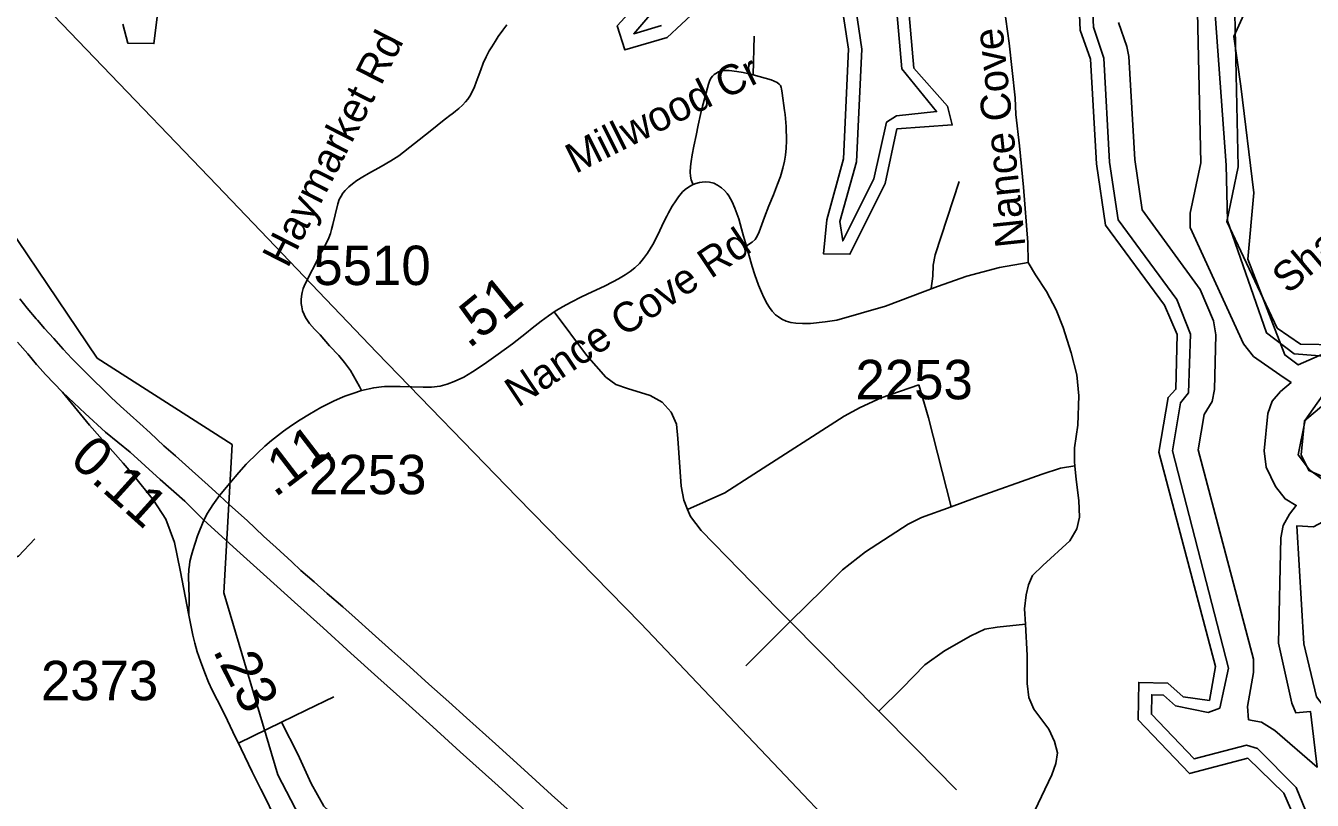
# Model space of a CAD drawing. Extents: x 1383679 to 1536984, y 460658 to 651027.
# Drawn here: x 1414038 to 1418114, y 582892 to 585348 of the extents above; entities that cross this region are included whole.
import ezdxf

# ---------------------------------------------------------------- set-up
doc = ezdxf.new("R2010")
doc.units = 0
for name, color, linetype in [('Exist Boundary Political City Limit New', 7, 'Continuous'), ('Exist Hydrographic Buffer Line', 7, 'Continuous'), ('Exist Hydrographic Lake Shore', 7, 'Continuous'), ('Exist Road Non-System Type 51', 7, 'Continuous'), ('Exist Road Non-System Type 51 Label', 7, 'Continuous'), ('Exist Road Primary Interstate Ramp 1 Lane Attributed', 7, 'Continuous'), ('Exist Road Primary NC UnDivided 4 Lane Attributed', 7, 'Continuous'), ('Exist Road Secondary Mileage Hundredths English Label', 7, 'Continuous'), ('Exist Road Secondary Type 51 Attributed', 7, 'Continuous'), ('Exist Road Secondary Type 51 Label', 7, 'Continuous'), ('Exist Road Secondary Type 51 Number Label', 7, 'Continuous'), ('Exist Utilities Electrical Transmission Line', 7, 'Continuous'), ('Map Preparation Boundary City Limit Buffer Line', 7, 'Continuous')]:
    doc.layers.add(name, color=color, linetype=linetype)

msp = doc.modelspace()

# ---------------------------------------------------------------- linework, layer by layer
at = {"layer": 'Exist Boundary Political City Limit New'}
for points in [[(1418356.8, 584398.7), (1418069.8, 584272.1), (1418027.6, 584304), (1417910.5, 584607.5), (1417929.2, 584817.8), (1417888.2, 585156.1), (1417865.9, 585314.1), (1417918.9, 585431.2), (1418207.8, 585480.1)], [(1413854.6, 584900.5), (1414264.6, 584293.4), (1414691.9, 584019.8), (1414666.2, 583549.6), (1414836.8, 582972.1), (1415041.9, 582578.8), (1415827.9, 580894.3), (1416380, 579815.8), (1416969.5, 578721.4), (1417624.5, 577453.4), (1418270.8, 578095.2), (1418353.6, 578177.2), (1418574.6, 578320.2), (1419005.1, 578502.6), (1419403.4, 578708.9)]]:
    msp.add_lwpolyline(points, dxfattribs=at)
at = {"layer": 'Exist Hydrographic Buffer Line'}
for points in [[(1416718.5, 586296.6), (1416814.4, 585211.4), (1416923.9, 585075.5), (1416797.4, 585062.3), (1416765.7, 585042.4), (1416725.3, 584862.5), (1416626.8, 584665.5), (1416617.8, 584727.3), (1416669.9, 584916.7), (1416687.3, 585273.1), (1416649.9, 585524.6)], [(1418122.4, 582787.9), (1418063.1, 582932.5), (1417940.3, 583056), (1417905.4, 583066.6), (1417739.9, 583023.2), (1417604.7, 583164.9), (1417605.7, 583226.5), (1417642.8, 583225.7), (1417680.8, 583191.9), (1417784.9, 583170.6), (1417821, 583184.5), (1417848.7, 583311.3), (1417671.3, 583999.9), (1417696.8, 584152.4), (1417722, 584183.4), (1417728.4, 584370), (1417685.1, 584479.5), (1417499.5, 584732.6), (1417472.1, 584915.3), (1417453.4, 585245.4), (1417421, 585343.2), (1417398.3, 585846.6)], [(1416052, 585348.4), (1415964.6, 585322.4), (1416246.8, 585652.5)], [(1418223.3, 585616.4), (1417981.9, 585589.7), (1417849.4, 585521.9), (1417799.1, 585486.5), (1417841.2, 584905.8), (1417845.3, 584728.9), (1417969.2, 584373.7), (1418056.6, 584307.2), (1418178.2, 584298.2)], [(1417748.4, 585486.6), (1417761.1, 584913.1), (1417727.8, 584753.3), (1417727.1, 584708.1), (1417896.9, 584339.5), (1417928.3, 584298.9), (1418011.4, 584241.2), (1418047.2, 584216.9), (1418013.7, 584188.4), (1417987.4, 584156.9), (1417973.2, 584117.8), (1417961.9, 584000), (1417968.6, 583947.8), (1417997.3, 583887), (1418028.2, 583847.3), (1418063.3, 583826.8), (1418042.4, 583799.1), (1418021.6, 583763), (1418014.4, 583724.5), (1418007.4, 583389.8), (1418049.8, 583200.3), (1418062.4, 583169), (1418108.4, 583173.8), (1418129.8, 582997), (1417996, 583113.4), (1417953.4, 583140), (1417912.4, 583147.3)], [(1417912.4, 583147.3), (1417908.6, 583189.4), (1417927.6, 583297.5), (1417927.6, 583339), (1417753, 584003.6), (1417771.5, 584114.7), (1417797.2, 584156), (1417804.3, 584194.3), (1417808.3, 584368.2), (1417801.2, 584412), (1417758.6, 584511.2), (1417575.7, 584764.1), (1417551.8, 584923.5), (1417533.3, 585250), (1417526.8, 585282.4), (1417500.4, 585358.4)], [(1418186, 584229.8), (1418091.4, 584097)], [(1418091.4, 584097), (1418069.9, 583987.1), (1418105.3, 583939.2)], [(1418105.3, 583939.2), (1418252.2, 583831.3), (1418118.6, 583758.7), (1418065.1, 583762), (1418087.4, 583388.1), (1418127.5, 583219.4), (1418162.6, 583175), (1418214.9, 582989.8), (1418384.9, 582816.7), (1418381.6, 582676.7), (1418317.5, 582562), (1418264.4, 582292.1)]]:
    msp.add_lwpolyline(points, dxfattribs=at)
at = {"layer": 'Exist Hydrographic Lake Shore'}
for points in [[(1416608.4, 585516.8), (1416645.4, 585273.1), (1416629.4, 584925.5), (1416576.4, 584732.8), (1416565.4, 584624.8), (1416649.4, 584623.1), (1416761.5, 584847.3), (1416798.5, 585020.6), (1416973.4, 585033.5), (1416958.4, 585092.8), (1416852.4, 585213.1), (1416756.4, 586298.3)], [(1417356.4, 585843), (1417379.4, 585333.8), (1417411.5, 585241.3), (1417430.4, 584909.4), (1417459.5, 584715.1), (1417646.5, 584461.9), (1417686.4, 584369.1), (1417682.5, 584195.3), (1417657.4, 584169.5), (1417628.4, 583996.2), (1417807.4, 583316.4), (1417788.5, 583208.4), (1417705.4, 583220), (1417656.4, 583263.6), (1417564.5, 583265.4), (1417562.5, 583147.3), (1417725.4, 582976.6), (1417910.5, 583025.4), (1418024.5, 582914.8), (1418080.5, 582785.6), (1418083.4, 582496.8), (1418178.5, 582252)], [(1416219.4, 585682.1), (1415912.4, 585346.9), (1415936.4, 585270.9), (1416070.4, 585310.9), (1416342.4, 585564.7)], [(1418194.5, 584336), (1418077.4, 584338.3), (1418003.5, 584389), (1417843.4, 584727.1), (1417879.4, 584900.3), (1417866.4, 585484.8), (1417984.4, 585548.1), (1418235.4, 585575.9)], [(1414345.4, 585352.2), (1414361.4, 585292.8), (1414444.5, 585291.1), (1414473.5, 585526.9)], [(1418284.5, 583858.2), (1418103.4, 583937.4), (1418079.4, 583987.1), (1418089.5, 584095.2), (1418225.4, 584210.6)]]:
    msp.add_lwpolyline(points, dxfattribs=at)
at = {"layer": 'Exist Road Non-System Type 51'}
for p, q in [((1416343.4, 585191.8), (1416346.4, 585314.9)), ((1416319.6, 583318.4), (1416459.8, 583458.8)), ((1416741.1, 583174.8), (1416459.8, 583458.8)), ((1414712.4, 583073.3), (1414848.5, 583139.3))]:
    msp.add_line(p, q, dxfattribs=at)
for points in [[(1417214.4, 584596.8), (1417213.5, 584660.3), (1417199.2, 584836.2), (1417186.8, 584966.5), (1417175.6, 585066), (1417173, 585119.1), (1417153.8, 585292.5), (1417137.9, 585407), (1417123.1, 585513.6), (1417107.2, 585579.3), (1417083.5, 585656.3), (1417049.8, 585726.5), (1417027.6, 585781.3), (1417000.4, 585847.1), (1416976.1, 585907.7), (1416955.4, 585962), (1416934.6, 586015.3), (1416914.6, 586063.2)], [(1416152.9, 584843.8), (1416146.9, 584858.7), (1416144.8, 584870.6), (1416143.8, 584883.4), (1416144.8, 584901.2), (1416146.4, 584917.6), (1416150, 584938.6), (1416155.4, 584965.8), (1416162.4, 585000.2), (1416169.1, 585032.8), (1416176.2, 585066), (1416182.9, 585092.7), (1416189.5, 585119.1), (1416198.5, 585151.2), (1416201.9, 585162.6), (1416204.9, 585171.8), (1416207, 585177.2), (1416209.5, 585182.1), (1416214, 585187.8), (1416219.1, 585192.7), (1416224.6, 585196.6), (1416233.5, 585201.5), (1416241.2, 585204), (1416251.8, 585205.8), (1416260.1, 585206.2), (1416266.4, 585205.8), (1416291.1, 585202.9), (1416311.1, 585199.7), (1416329, 585195.7), (1416343.4, 585191.8)], [(1416343.4, 585191.8), (1416381, 585181.7), (1416399.4, 585175.8), (1416409.8, 585171.8), (1416419.2, 585167.6), (1416425.5, 585162.6), (1416429.8, 585157.8), (1416431.8, 585152.4), (1416432.9, 585147.8), (1416434.9, 585134.4), (1416442.5, 585078.9), (1416444.8, 585066), (1416447, 585027.8), (1416448.2, 584983.2), (1416447, 584959.4), (1416445.1, 584936.9), (1416441.9, 584918.6), (1416436.6, 584896.1), (1416429, 584869.8), (1416420.2, 584845.8), (1416407, 584812.1), (1416392.6, 584776.5), (1416379, 584740.3), (1416362.1, 584693.8), (1416355.6, 584680.2), (1416348.8, 584670.2), (1416340.1, 584661.9), (1416321.4, 584649.4)], [(1416906.9, 584514.3), (1416912, 584553.2), (1416913, 584589), (1416920, 584621.8), (1416995.6, 584853.8)], [(1417362.2, 583952.1), (1417361.1, 583965.1), (1417361.1, 584009.3), (1417371.4, 584080.8), (1417374.8, 584174.4), (1417367.9, 584240.8), (1417350.9, 584310.6), (1417325.4, 584390.6), (1417303.2, 584446.8), (1417272.6, 584504.6), (1417237.2, 584557.9), (1417214.4, 584596.8)], [(1416135.1, 583814.4), (1416123.5, 583843.7), (1416115.1, 583887.8), (1416104.6, 584038.7), (1416100.4, 584084.8), (1416083.6, 584122.6), (1416054.4, 584154), (1416016.6, 584175), (1415945.2, 584198), (1415907.5, 584210.6), (1415876.1, 584233.7), (1415815.2, 584302.9), (1415712.6, 584440.6)], [(1416135.1, 583814.4), (1416253.2, 583866.4), (1416345.1, 583926), (1416631, 584109.8), (1416682.1, 584137), (1416748.4, 584167.7), (1416867.6, 584208.8)], [(1416970.6, 583822.5), (1416898.2, 584104.7), (1416867.6, 584208.8)], [(1416970.6, 583822.5), (1417044.6, 583849.4), (1417259, 583926), (1417316.9, 583944.7), (1417362.2, 583952.1)], [(1417205.6, 583450.1), (1417202.9, 583498.8), (1417207.9, 583543.1), (1417214.8, 583575.4), (1417228.4, 583604.3), (1417260.6, 583636.7), (1417345.8, 583714.9), (1417367.9, 583752.4), (1417376.4, 583789.8), (1417374.8, 583842.6), (1417366.1, 583909), (1417362.2, 583952.1)], [(1416459.8, 583458.8), (1416421.2, 583497.7), (1416178, 583747.2), (1416144.5, 583791.2), (1416135.1, 583814.4)], [(1416459.8, 583458.8), (1416564.6, 583561.8), (1416625.9, 583623.1), (1416699.1, 583679.2), (1416833.6, 583767.8), (1416876.1, 583788.2), (1416970.6, 583822.5)], [(1413102.9, 583431.6), (1413192.8, 583463.8), (1413298.9, 583502.4), (1413356.7, 583521.6), (1413456.3, 583540.9), (1413645.9, 583579.5), (1413796.9, 583611.7), (1413902.9, 583631), (1413970.4, 583650.3), (1414015.4, 583666.4), (1414066.8, 583721)], [(1416741.1, 583174.8), (1416814.9, 583247), (1416886.4, 583321.8), (1416949.2, 583366.1), (1417032.6, 583413.8), (1417076.9, 583434.2), (1417116.1, 583441), (1417205.6, 583450.1)], [(1417230.1, 582671.8), (1417216.4, 582702.4), (1417206.2, 582727.9), (1417204.5, 582763.7), (1417211.4, 582797.7), (1417223.2, 582835.2), (1417289.6, 582973), (1417301.5, 583008.8), (1417306.6, 583042.8), (1417298.1, 583078.5), (1417279.4, 583117.7), (1417231.8, 583180.6), (1417216.4, 583218), (1417211.4, 583262.2), (1417211.4, 583350.8), (1417205.6, 583450.1)], [(1414848.5, 583139.3), (1414927, 583177.3), (1415014.8, 583220.2)], [(1416987.4, 582925.2), (1416857.4, 583057.3), (1416741.1, 583174.8)], [(1414848.5, 583139.3), (1414900, 583037.8), (1414942.8, 582945.6), (1414983.2, 582873.6), (1415035, 582824.1), (1415100.2, 582779.1), (1415275.9, 582675.6)]]:
    msp.add_lwpolyline(points, dxfattribs=at)
at = {"layer": 'Exist Road Primary Interstate Ramp 1 Lane Attributed'}
msp.add_lwpolyline([(1414154.8, 584185.6), (1414240, 584081.5), (1414314.4, 583998.2), (1414347.4, 583960.7), (1414379, 583923.4), (1414442.9, 583843.7), (1414481.7, 583783.7), (1414509.9, 583709.5), (1414527.6, 583621.3), (1414555.2, 583479.2)], dxfattribs=at)
at = {"layer": 'Exist Road Primary NC UnDivided 4 Lane Attributed'}
for points in [[(1414651.9, 583858.2), (1414616, 583891.1), (1414565.9, 583936.6), (1414512.6, 583984.2), (1414476.3, 584016.2), (1414432.3, 584056.9), (1414399.8, 584086.8), (1414368.7, 584114.2), (1414339, 584141.9), (1414309.1, 584169.5), (1414281.5, 584196.4), (1414253.5, 584223.1), (1414220, 584257.1), (1414184.8, 584292.9), (1414156.8, 584322.7), (1414126.9, 584356.4), (1414098.1, 584388.3), (1414075, 584414.2), (1414071.4, 584418.3), (1414042.7, 584452.2), (1414019.2, 584481.5)], [(1414012.3, 584344.4), (1414044.6, 584307.7), (1414072.5, 584273.4), (1414075, 584270.6), (1414100.8, 584241.5), (1414154.8, 584185.6)], [(1414154.8, 584185.6), (1414226.4, 584118.4), (1414291.4, 584059.4), (1414369.1, 583995.7), (1414464.5, 583909.5), (1414542.3, 583839.8), (1414602.2, 583780.5)], [(1415793, 582829.5), (1415703.8, 582909.7), (1415617.8, 582988.4), (1415526.3, 583070.6), (1415434.9, 583152.9), (1415378.5, 583203.7), (1415315.1, 583260.6), (1415255.4, 583314.9), (1415198.3, 583366.3), (1415136.3, 583422.1), (1415082, 583470.5), (1415042.7, 583505.2), (1414993.2, 583547.5), (1414952.1, 583584.2), (1414910.3, 583620.6), (1414880.8, 583648.1), (1414832, 583692.9), (1414791.4, 583729.7), (1414739.5, 583778.9), (1414683.4, 583829.2), (1414651.9, 583858.2)], [(1414602.2, 583780.5), (1414718, 583675), (1414801.6, 583599.2), (1414889.8, 583519.6), (1414980.5, 583438.5), (1415068.5, 583358.7), (1415154.1, 583281.4), (1415242.1, 583201.6), (1415328.1, 583124.3), (1415415.1, 583046), (1415535.3, 582937.9), (1415623.1, 582857.9)]]:
    msp.add_lwpolyline(points, dxfattribs=at)
at = {"layer": 'Exist Road Secondary Type 51 Attributed'}
for points in [[(1415101.7, 584191.5), (1415095.2, 584204.3), (1415086.3, 584221.2), (1415066.8, 584254.6), (1415048.4, 584280), (1415030.1, 584302), (1415001.1, 584332.6), (1414971, 584367.8), (1414953.6, 584386.1), (1414937.8, 584403.4), (1414930.6, 584413), (1414924.5, 584422.9), (1414919.9, 584432.4), (1414915.4, 584443.7), (1414912.5, 584456.4), (1414911.3, 584467), (1414911.3, 584478.4), (1414912, 584490.8), (1414914, 584501.4), (1414917.7, 584514.8), (1414923.6, 584529.4), (1414969.2, 584618), (1414984.1, 584645.5), (1414993.2, 584663.6), (1414998.2, 584675), (1415003.6, 584688.6), (1415007.3, 584701.5), (1415011.7, 584717.1), (1415018.7, 584747.8), (1415027.4, 584782.7), (1415031.6, 584796.5), (1415037.1, 584807.2), (1415043.2, 584816.8), (1415050.7, 584825.7), (1415062.3, 584837.4), (1415073.2, 584846.3), (1415087.6, 584856.7), (1415106.1, 584868.3), (1415123.7, 584879.1), (1415164.8, 584901.5), (1415195, 584919.3), (1415220.8, 584935.4), (1415319.6, 585013.4), (1415364.4, 585049.6), (1415386.1, 585066), (1415388.5, 585067.8), (1415399.9, 585076.4), (1415410.8, 585085.8), (1415421.6, 585095.8), (1415431.4, 585106), (1415439.1, 585115.4), (1415444.8, 585124.2), (1415452.6, 585138.5), (1415459.9, 585153.8), (1415465.8, 585168.7), (1415471.9, 585186), (1415479.8, 585208.2), (1415487.4, 585228.6), (1415496.5, 585249.4), (1415506.8, 585268.2), (1415514.5, 585280.6), (1415525.3, 585297.3), (1415535.3, 585313.1), (1415549.6, 585333.9), (1415562.3, 585350.3)], [(1415101.7, 584191.5), (1415140.6, 584199.9), (1415165.3, 584203.1), (1415174.7, 584203.6), (1415187.9, 584204.3), (1415224.3, 584203.6), (1415297.6, 584201.4), (1415323.8, 584201.9), (1415350.8, 584205.3), (1415373.3, 584211), (1415396.1, 584219.9), (1415426.6, 584233.8), (1415453.6, 584250.1), (1415491, 584274.7), (1415535.5, 584306.6), (1415580.3, 584339.5), (1415624.4, 584373.7), (1415643, 584389), (1415671.2, 584411.1), (1415694.8, 584428.1), (1415715.8, 584442.8), (1415738.8, 584456.4), (1415766.8, 584471.5), (1415799, 584487.8), (1415832.4, 584503.9), (1415871.8, 584522.3), (1415898.8, 584535.3), (1415916.6, 584544.8), (1415937.7, 584557.9), (1415953.5, 584569), (1415967.6, 584580.2), (1415982.3, 584593.5), (1415995.4, 584609.6), (1416008.1, 584626.9), (1416024.7, 584653.7), (1416042.2, 584687.1), (1416059.3, 584723.7), (1416069.6, 584744.1), (1416075.1, 584754.9), (1416086.5, 584775.2), (1416097.4, 584792.8), (1416106.3, 584805.7), (1416118.7, 584820.6), (1416127.1, 584828.2), (1416138, 584835.9), (1416148.2, 584841.8), (1416152.8, 584843.9), (1416161, 584847.5), (1416173.4, 584850.5), (1416181.8, 584852), (1416191, 584853), (1416204.4, 584852), (1416218.7, 584848.3), (1416229.9, 584842.3), (1416242.8, 584833.4), (1416251.7, 584825.3), (1416260.1, 584816.3), (1416265.5, 584808.7), (1416276.4, 584789.1), (1416285.1, 584769.8), (1416297, 584735.9), (1416306, 584704), (1416312.6, 584680.9), (1416321.4, 584649.3), (1416328.2, 584625.2), (1416340.1, 584584.4), (1416348.7, 584558.4), (1416359.6, 584525.7), (1416369, 584503.2), (1416376.2, 584486.1), (1416386.9, 584466), (1416394.8, 584454.4), (1416403.2, 584443), (1416414.1, 584431.6), (1416423.3, 584424.9), (1416434, 584417.3), (1416447.4, 584411), (1416462.1, 584406.6), (1416477.9, 584404.4), (1416499.1, 584403.2), (1416524.6, 584404.1), (1416570.8, 584408.6), (1416607.5, 584413.8), (1416762.2, 584458.3), (1416926.4, 584521.3), (1417019.4, 584554.1), (1417123.4, 584581.5), (1417214.4, 584596.8)], [(1414651.9, 583858.2), (1414684.8, 583897.1), (1414713.4, 583931), (1414736.7, 583957.3), (1414772.6, 583992.9), (1414796.1, 584015.2), (1414816.7, 584032.3), (1414835.7, 584047.9), (1414854.8, 584062.5), (1414880.1, 584080.1), (1414907.8, 584097.9), (1414936.8, 584116.5), (1414973.2, 584137.3), (1415015.8, 584158.3), (1415041.9, 584169.7), (1415049.2, 584172.9), (1415074.9, 584182.1), (1415101.7, 584191.5)], [(1414602.2, 583780.5), (1414614.1, 583801.9), (1414631.1, 583828.7), (1414651.9, 583858.2)], [(1414602.2, 583780.5), (1414582.5, 583730.1), (1414567.2, 583683.7), (1414563.2, 583669.1), (1414558.6, 583649.3), (1414556.7, 583636.9), (1414555, 583624.1), (1414553.7, 583601.5), (1414555.7, 583534.9), (1414555.2, 583479.2)], [(1414865.3, 582763), (1414826.6, 582839.6), (1414793.6, 582907), (1414783.6, 582927.3), (1414756, 582982.4), (1414721.3, 583055.4), (1414694.8, 583108.8), (1414668.6, 583163.2), (1414645.1, 583210.4), (1414629.2, 583241.3), (1414617.6, 583266.8), (1414605.2, 583296), (1414591.7, 583332.9), (1414581.7, 583362.3), (1414574, 583390.1), (1414567.3, 583415.8), (1414555.2, 583479.2)]]:
    msp.add_lwpolyline(points, dxfattribs=at)
at = {"layer": 'Exist Utilities Electrical Transmission Line'}
msp.add_lwpolyline([(1411517.2, 587155.2), (1411961.4, 586852.8), (1412404.6, 586560.7), (1412926.6, 586201.5), (1413336, 585926.1), (1413713.5, 585663.4), (1413943.1, 585507.3), (1414126.8, 585379.9), (1414256.5, 585245.6), (1414643.8, 584842.5), (1415151, 584311.4), (1415595.3, 583853.2), (1415986.7, 583452.2), (1416424.8, 582990.1), (1416845.4, 582546.5), (1417201.1, 582172.1), (1417682.9, 581675.4)], dxfattribs=at)
at = {"layer": 'Map Preparation Boundary City Limit Buffer Line'}
for points in [[(1418356.8, 584398.7), (1418069.8, 584272.1), (1418027.6, 584304), (1417910.5, 584607.5), (1417929.2, 584817.8), (1417888.2, 585156.1), (1417865.9, 585314.1), (1417918.9, 585431.2), (1418207.8, 585480.1)], [(1413854.6, 584900.5), (1414264.6, 584293.4), (1414691.9, 584019.8), (1414666.2, 583549.6), (1414836.8, 582972.1), (1415041.9, 582578.8), (1415827.9, 580894.3), (1416380, 579815.8), (1416969.5, 578721.4), (1417624.5, 577453.4), (1418270.8, 578095.2), (1418353.6, 578177.2), (1418574.6, 578320.2), (1419005.1, 578502.6), (1419403.4, 578708.9)]]:
    msp.add_lwpolyline(points, dxfattribs=at)

# ---------------------------------------------------------------- texts
at = {"layer": 'Exist Road Non-System Type 51 Label'}
for s, rotation, p in [('Nance Cove Rd', 95.9801, (1417205.7, 584649.5)), ('Millwood Cr', 26.5405, (1415779.5, 584877.2)), ('Shadow Cove Ln', 40.331, (1418038, 584494.4))]:
    msp.add_text(s, height=95, rotation=rotation, dxfattribs=at).set_placement(p)
at = {"layer": 'Exist Road Secondary Mileage Hundredths English Label'}
for s, rotation, p in [('.51', 39.1654, (1415442.5, 584321.5)), ('.11', 37.4546, (1414828, 583849.6)), ('0.11', 317.9342, (1414173.4, 583966.5)), ('.23', 296.7173, (1414629.6, 583367))]:
    msp.add_text(s, height=125, rotation=rotation, dxfattribs=at).set_placement(p)
at = {"layer": 'Exist Road Secondary Type 51 Label'}
for s, rotation, p in [('Haymarket Rd', 62.9503, (1414868.3, 584576.5)), ('Nance Cove Rd', 33.779, (1415598, 584135.4))]:
    msp.add_text(s, height=95, rotation=rotation, dxfattribs=at).set_placement(p)
at = {"layer": 'Exist Road Secondary Type 51 Number Label'}
for s, p in [('5510', (1414949.5, 584525.5)), ('2253', (1416667, 584163.3)), ('2253', (1414935.9, 583862.2)), ('2373', (1414086.4, 583209.1))]:
    msp.add_text(s, height=125, dxfattribs=at).set_placement(p)

doc.saveas('drawing.dxf')
